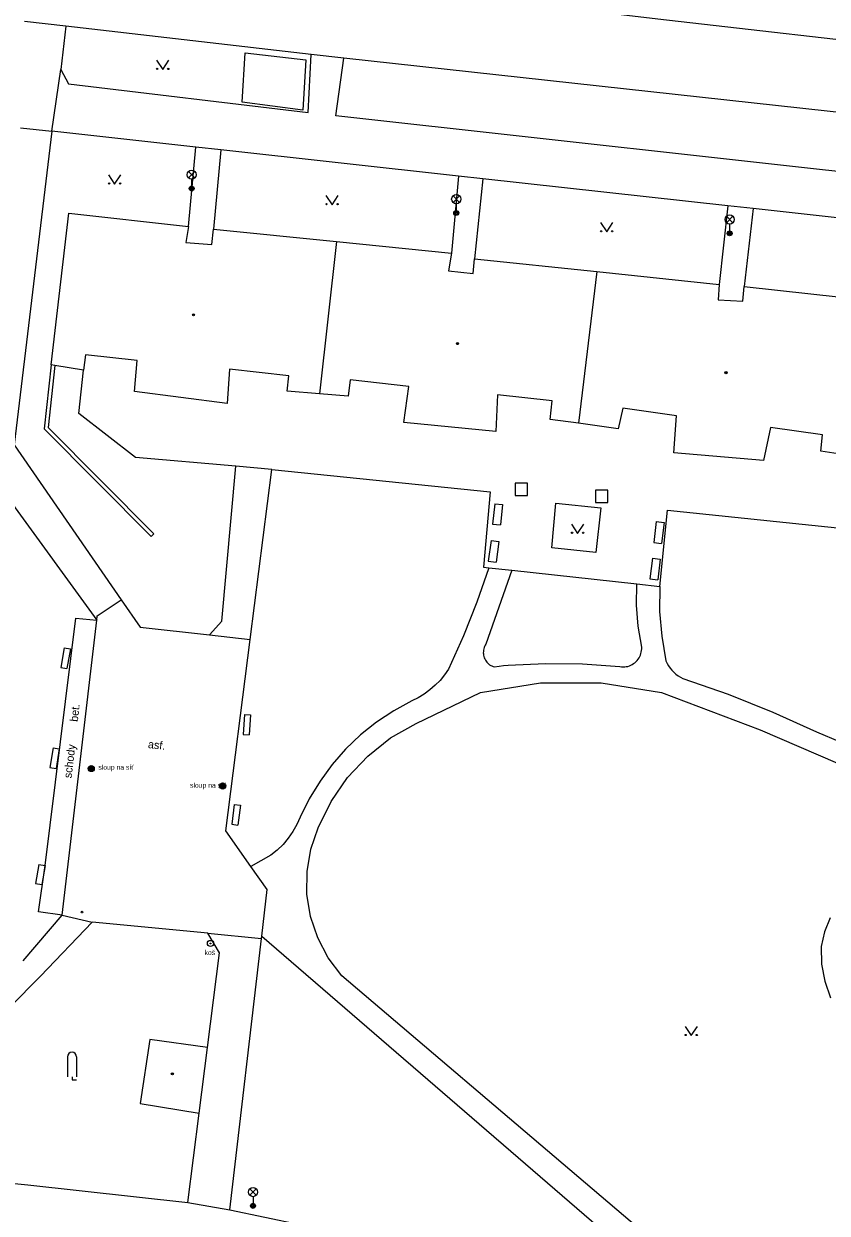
# Model space of a CAD drawing. Extents: x -595546 to -593986, y -1160845 to -1159202.
# Drawn here: x -594138.7 to -594073.4, y -1159846.4 to -1159749.8 of the extents above; entities that cross this region are included whole.
import ezdxf

# ---------------------------------------------------------------- set-up
doc = ezdxf.new("R2010")
doc.units = 0
for name, color, linetype in [('Level 20', 7, 'Continuous'), ('Level 25', 7, 'Continuous'), ('Level 26', 7, 'Continuous'), ('Level 33', 7, 'Continuous'), ('Level 36', 7, 'Continuous'), ('Level 39', 7, 'Continuous'), ('Specificka linie pasportu komunikaci', 7, 'Continuous'), ('TM - budovy zdene_ betonove - VP', 7, 'Continuous'), ('TM - chodniky - VP', 7, 'Continuous'), ('TM - komunikace - VP', 7, 'Continuous'), ('TM - lavicka', 7, 'Continuous'), ('TM - letecke snimky - pomocna linie', 7, 'Continuous'), ('TM - plot dreveny - VP', 7, 'Continuous'), ('TM - pomocna konstrukcni linie', 7, 'Continuous'), ('TM - popis povrchu', 7, 'Continuous'), ('TM - poznamka', 7, 'Continuous'), ('TM - rozhrani mezi zpev. plochami mezi sebou - VP', 7, 'Continuous'), ('TM - rozhrani ploch obecne - VP', 7, 'Continuous')]:
    doc.layers.add(name, color=color, linetype=linetype)

msp = doc.modelspace()

# ---------------------------------------------------------------- linework, layer by layer
at = {"layer": 'Level 20'}
for radius in [0.075, 0.0204]:
    msp.add_circle((-594133.93, -1159821.95), radius, dxfattribs=at)
at = {"layer": 'Level 25'}
for centre, radius in [((-594133.18, -1159810.29), 0.25), ((-594133.18, -1159810.29), 0.2), ((-594133.18, -1159810.29), 0.15), ((-594133.18, -1159810.29), 0.1), ((-594133.18, -1159810.29), 0.05), ((-594122.51, -1159811.71), 0.25), ((-594122.51, -1159811.71), 0.2), ((-594122.51, -1159811.71), 0.15), ((-594122.51, -1159811.71), 0.1), ((-594122.51, -1159811.71), 0.05), ((-594123.5, -1159824.5), 0.25), ((-594123.5, -1159824.5), 0.0303)]:
    msp.add_circle(centre, radius, dxfattribs=at)
at = {"layer": 'Level 26'}
for points in [[(-594098.77, -1159788.11), (-594097.77, -1159788.11), (-594097.77, -1159787.11), (-594098.77, -1159787.11)], [(-594092.25, -1159788.68), (-594091.25, -1159788.68), (-594091.25, -1159787.68), (-594092.25, -1159787.68)]]:
    msp.add_lwpolyline(points, close=True, dxfattribs=at)
at = {"layer": 'Level 33'}
for p, q in [((-594125.295, -1159762.32), (-594124.765, -1159761.79)), ((-594125.295, -1159761.79), (-594124.765, -1159762.32)), ((-594125.03, -1159762.43), (-594125.03, -1159763.18)), ((-594103.815, -1159764.3), (-594103.285, -1159763.77)), ((-594103.815, -1159763.77), (-594103.285, -1159764.3)), ((-594103.55, -1159764.41), (-594103.55, -1159765.16)), ((-594081.625, -1159765.96), (-594081.095, -1159765.43)), ((-594081.625, -1159765.43), (-594081.095, -1159765.96)), ((-594081.36, -1159766.07), (-594081.36, -1159766.82)), ((-594120.315, -1159844.96), (-594119.785, -1159844.43)), ((-594120.315, -1159844.43), (-594119.785, -1159844.96)), ((-594120.05, -1159845.07), (-594120.05, -1159845.82))]:
    msp.add_line(p, q, dxfattribs=at)
for centre, radius in [((-594125.03, -1159762.055), 0.375), ((-594125.03, -1159763.18), 0.2), ((-594125.03, -1159763.18), 0.145), ((-594125.03, -1159763.18), 0.0876), ((-594103.55, -1159764.035), 0.375), ((-594103.55, -1159765.16), 0.2), ((-594103.55, -1159765.16), 0.145), ((-594103.55, -1159765.16), 0.0876), ((-594081.36, -1159765.695), 0.375), ((-594081.36, -1159766.82), 0.2), ((-594081.36, -1159766.82), 0.145), ((-594081.36, -1159766.82), 0.0876), ((-594120.05, -1159844.695), 0.375), ((-594120.05, -1159845.82), 0.2), ((-594120.05, -1159845.82), 0.145), ((-594120.05, -1159845.82), 0.0876)]:
    msp.add_circle(centre, radius, dxfattribs=at)
at = {"layer": 'Level 36'}
for p, q in [((-594135.115, -1159833.715), (-594135.115, -1159835.34)), ((-594134.365, -1159833.715), (-594134.365, -1159835.34))]:
    msp.add_line(p, q, dxfattribs=at)
for points in [[(-594127.88, -1159752.76), (-594127.38, -1159753.51), (-594126.88, -1159752.76)], [(-594131.78, -1159762.06), (-594131.28, -1159762.81), (-594130.78, -1159762.06)], [(-594114.13, -1159763.75), (-594113.63, -1159764.5), (-594113.13, -1159763.75)], [(-594091.84, -1159765.95), (-594091.34, -1159766.7), (-594090.84, -1159765.95)], [(-594094.2, -1159790.44), (-594093.7, -1159791.19), (-594093.2, -1159790.44)], [(-594084.98, -1159831.24), (-594084.48, -1159831.99), (-594083.98, -1159831.24)], [(-594134.74, -1159835.34), (-594134.74, -1159835.59), (-594134.365, -1159835.59)]]:
    msp.add_lwpolyline(points, dxfattribs=at)
for centre in [(-594127.83, -1159753.46), (-594126.931, -1159753.46), (-594131.73, -1159762.76), (-594130.831, -1159762.76), (-594114.08, -1159764.45), (-594113.181, -1159764.45), (-594091.79, -1159766.65), (-594090.891, -1159766.65), (-594094.15, -1159791.14), (-594093.251, -1159791.14), (-594084.93, -1159831.94), (-594084.031, -1159831.94)]:
    msp.add_circle(centre, 0.05, dxfattribs=at)
msp.add_arc((-594134.74, -1159833.715), 0.375, 0, 180, dxfattribs=at)
at = {"layer": 'Level 39'}
for centre, radius in [((-594124.88, -1159773.44), 0.09), ((-594124.88, -1159773.44), 0.0398), ((-594103.45, -1159775.77), 0.09), ((-594103.45, -1159775.77), 0.0398), ((-594081.66, -1159778.14), 0.09), ((-594081.66, -1159778.14), 0.0398), ((-594126.59, -1159835.09), 0.09), ((-594126.59, -1159835.09), 0.0398)]:
    msp.add_circle(centre, radius, dxfattribs=at)
at = {"layer": 'Specificka linie pasportu komunikaci'}
for points in [[(-594065.05, -1159757.82), (-594112.68, -1159752.6)], [(-594136.39, -1159758.51), (-594135.65, -1159753.52)], [(-594138.91, -1159758.24), (-594136.39, -1159758.51)], [(-594122.66, -1159760.03), (-594124.7, -1159759.81)], [(-594101.4, -1159762.38), (-594103.38, -1159762.16)], [(-594079.46, -1159764.8), (-594081.51, -1159764.58)], [(-594118.52, -1159785.99), (-594121.44, -1159785.74)]]:
    msp.add_lwpolyline(points, dxfattribs=at)
at = {"layer": 'TM - budovy zdene_ betonove - VP'}
for points in [[(-594136.43, -1159777.51), (-594134.99, -1159765.17)], [(-594134.99, -1159765.17), (-594125.29, -1159766.25)], [(-594125.29, -1159766.25), (-594125.51, -1159767.56)], [(-594123.38, -1159767.73), (-594123.26, -1159766.47)], [(-594123.26, -1159766.47), (-594113.26, -1159767.48)], [(-594125.51, -1159767.56), (-594123.38, -1159767.73)], [(-594113.26, -1159767.48), (-594114.64, -1159779.85)], [(-594113.26, -1159767.48), (-594103.94, -1159768.42)], [(-594103.94, -1159768.42), (-594104.17, -1159769.86)], [(-594102.18, -1159770.08), (-594102.06, -1159768.9)], [(-594102.06, -1159768.9), (-594092.14, -1159769.93)], [(-594104.17, -1159769.86), (-594102.18, -1159770.08)], [(-594092.14, -1159769.93), (-594093.64, -1159782.25)], [(-594092.14, -1159769.93), (-594082.22, -1159770.97)], [(-594082.22, -1159770.97), (-594082.3, -1159772.23)], [(-594080.3, -1159772.32), (-594080.17, -1159771.13)], [(-594080.17, -1159771.13), (-594069.6, -1159772.31)], [(-594082.3, -1159772.23), (-594080.3, -1159772.32)], [(-594133.66, -1159776.68), (-594133.8, -1159777.94)], [(-594129.44, -1159777.15), (-594133.66, -1159776.68)], [(-594129.66, -1159779.67), (-594129.44, -1159777.15)], [(-594136.13, -1159777.56), (-594136.43, -1159777.51)], [(-594133.8, -1159777.94), (-594136.13, -1159777.56)], [(-594121.96, -1159777.84), (-594122.14, -1159780.63)], [(-594117.14, -1159778.38), (-594121.96, -1159777.84)], [(-594117.28, -1159779.64), (-594117.14, -1159778.38)], [(-594112.17, -1159778.73), (-594112.32, -1159780.05)], [(-594107.41, -1159779.26), (-594112.17, -1159778.73)], [(-594122.14, -1159780.63), (-594129.66, -1159779.67)], [(-594114.64, -1159779.85), (-594117.28, -1159779.64)], [(-594112.32, -1159780.05), (-594114.64, -1159779.85)], [(-594107.8, -1159782.17), (-594107.41, -1159779.26)], [(-594100.2, -1159779.93), (-594100.33, -1159782.92)], [(-594095.77, -1159780.42), (-594100.2, -1159779.93)], [(-594095.94, -1159781.94), (-594095.77, -1159780.42)], [(-594090.02, -1159781.03), (-594090.4, -1159782.69)], [(-594085.68, -1159781.64), (-594090.02, -1159781.03)], [(-594093.64, -1159782.25), (-594095.94, -1159781.94)], [(-594085.88, -1159784.66), (-594085.68, -1159781.64)], [(-594100.33, -1159782.92), (-594107.8, -1159782.17)], [(-594090.4, -1159782.69), (-594093.64, -1159782.25)], [(-594078.03, -1159782.59), (-594078.6, -1159785.27)], [(-594073.81, -1159783.19), (-594078.03, -1159782.59)], [(-594073.96, -1159784.51), (-594073.81, -1159783.19)], [(-594078.6, -1159785.27), (-594085.88, -1159784.66)], [(-594071.14, -1159784.95), (-594073.96, -1159784.51)], [(-594128.43, -1159832.3), (-594129.21, -1159837.5)], [(-594123.74, -1159832.96), (-594128.43, -1159832.3)], [(-594124.43, -1159838.3), (-594123.74, -1159832.96)], [(-594129.21, -1159837.5), (-594124.43, -1159838.3)]]:
    msp.add_lwpolyline(points, dxfattribs=at)
at = {"layer": 'TM - chodniky - VP'}
for points in [[(-594135.24, -1159749.99), (-594135.65, -1159753.52)], [(-594115.58, -1159756.99), (-594115.32, -1159752.29)], [(-594135.65, -1159753.52), (-594135.03, -1159754.68)], [(-594135.03, -1159754.68), (-594115.58, -1159756.99)], [(-594136.39, -1159758.51), (-594139.43, -1159783.99)], [(-594124.7, -1159759.81), (-594136.39, -1159758.51)], [(-594125.29, -1159766.25), (-594124.7, -1159759.81)], [(-594122.66, -1159760.03), (-594123.26, -1159766.47)], [(-594103.38, -1159762.16), (-594122.66, -1159760.03)], [(-594103.38, -1159762.16), (-594103.94, -1159768.42)], [(-594101.4, -1159762.38), (-594102.06, -1159768.9)], [(-594081.51, -1159764.58), (-594101.4, -1159762.38)], [(-594081.51, -1159764.58), (-594082.22, -1159770.97)], [(-594079.46, -1159764.8), (-594080.17, -1159771.13)], [(-594059.98, -1159766.96), (-594079.46, -1159764.8)], [(-594134.19, -1159781.44), (-594133.8, -1159777.94)], [(-594129.58, -1159785.03), (-594134.19, -1159781.44)], [(-594139.43, -1159783.99), (-594130.76, -1159796.6)], [(-594121.44, -1159785.74), (-594129.58, -1159785.03)], [(-594122.58, -1159798.33), (-594121.44, -1159785.74)], [(-594120.28, -1159799.81), (-594118.52, -1159785.99)], [(-594118.52, -1159785.99), (-594100.81, -1159787.82)], [(-594100.81, -1159787.82), (-594101.35, -1159793.93)], [(-594139.8, -1159788.51), (-594132.74, -1159798.25)], [(-594095.8, -1159792.37), (-594095.47, -1159788.74)], [(-594095.47, -1159788.74), (-594091.81, -1159789.11)], [(-594091.81, -1159789.11), (-594092.23, -1159792.73), (-594095.8, -1159792.37)], [(-594087.02, -1159795.51), (-594086.4, -1159789.31)], [(-594086.4, -1159789.31), (-594052.82, -1159792.79)], [(-594101.35, -1159793.93), (-594100.9, -1159793.98)], [(-594100.9, -1159793.98), (-594099.04, -1159794.18)], [(-594099.04, -1159794.18), (-594088.89, -1159795.3)], [(-594088.89, -1159795.3), (-594087.02, -1159795.51)], [(-594130.76, -1159796.6), (-594129.21, -1159798.81)], [(-594136.93, -1159818.17), (-594134.43, -1159798.08)], [(-594134.43, -1159798.08), (-594132.74, -1159798.25)], [(-594123.57, -1159799.43), (-594122.58, -1159798.33)], [(-594129.21, -1159798.81), (-594123.57, -1159799.43)], [(-594122.26, -1159815.34), (-594120.28, -1159799.81)], [(-594120.22, -1159818.25), (-594122.26, -1159815.34)], [(-594137.47, -1159821.93), (-594136.93, -1159818.17)], [(-594118.9, -1159820.12), (-594120.22, -1159818.25)], [(-594119.34, -1159823.91), (-594118.9, -1159820.12)], [(-594138.71, -1159825.91), (-594135.55, -1159822.21)], [(-594135.55, -1159822.21), (-594137.47, -1159821.93)], [(-594133.11, -1159822.76), (-594137.31, -1159827.15), (-594144.86, -1159834.76)], [(-594123.72, -1159823.67), (-594133.11, -1159822.76)], [(-594122.76, -1159825.25), (-594123.72, -1159823.67)], [(-594121.93, -1159846.14), (-594119.36, -1159824.09)], [(-594119.36, -1159824.09), (-594119.34, -1159823.91)], [(-594123.74, -1159832.96), (-594122.76, -1159825.25)], [(-594125.35, -1159845.55), (-594124.43, -1159838.3)]]:
    msp.add_lwpolyline(points, dxfattribs=at)
at = {"layer": 'TM - komunikace - VP'}
for points in [[(-594135.24, -1159749.99), (-594138.6, -1159749.6)], [(-594115.32, -1159752.29), (-594135.24, -1159749.99)], [(-594112.68, -1159752.6), (-594115.32, -1159752.29)], [(-594113.32, -1159757.26), (-594112.68, -1159752.6)], [(-594065.51, -1159762.58), (-594113.32, -1159757.26)], [(-594145.88, -1159843.34), (-594138.32, -1159844.12), (-594125.35, -1159845.55)], [(-594125.35, -1159845.55), (-594121.93, -1159846.14)], [(-594121.93, -1159846.14), (-594116.26, -1159847.32)]]:
    msp.add_lwpolyline(points, dxfattribs=at)
at = {"layer": 'TM - lavicka'}
for points in [[(-594100.43, -1159788.78), (-594100.6, -1159790.44)], [(-594100.43, -1159788.78), (-594099.79, -1159788.84)], [(-594099.79, -1159788.84), (-594099.96, -1159790.5)], [(-594100.6, -1159790.44), (-594099.96, -1159790.5)], [(-594087.32, -1159790.22), (-594087.52, -1159791.94)], [(-594087.32, -1159790.22), (-594086.68, -1159790.3)], [(-594086.68, -1159790.3), (-594086.88, -1159792.02)], [(-594100.73, -1159791.78), (-594100.96, -1159793.45)], [(-594100.73, -1159791.78), (-594100.09, -1159791.86)], [(-594100.09, -1159791.86), (-594100.32, -1159793.53)], [(-594087.52, -1159791.94), (-594086.88, -1159792.02)], [(-594100.96, -1159793.45), (-594100.32, -1159793.53)], [(-594087.63, -1159793.21), (-594087.84, -1159794.87)], [(-594087.63, -1159793.21), (-594086.99, -1159793.29)], [(-594086.99, -1159793.29), (-594087.2, -1159794.95)], [(-594087.84, -1159794.87), (-594087.2, -1159794.95)], [(-594135.37, -1159800.49), (-594135.65, -1159802.09)], [(-594135.37, -1159800.49), (-594134.87, -1159800.57)], [(-594134.87, -1159800.57), (-594135.15, -1159802.17)], [(-594135.65, -1159802.09), (-594135.15, -1159802.17)], [(-594120.74, -1159805.89), (-594120.86, -1159807.52)], [(-594120.74, -1159805.89), (-594120.24, -1159805.93)], [(-594120.24, -1159805.93), (-594120.36, -1159807.56)], [(-594120.86, -1159807.52), (-594120.36, -1159807.56)], [(-594136.28, -1159808.62), (-594136.54, -1159810.2)], [(-594136.28, -1159808.62), (-594135.78, -1159808.7)], [(-594135.78, -1159808.7), (-594136.04, -1159810.28)], [(-594136.54, -1159810.2), (-594136.04, -1159810.28)], [(-594121.57, -1159813.22), (-594121.77, -1159814.82)], [(-594121.57, -1159813.22), (-594121.07, -1159813.28)], [(-594121.07, -1159813.28), (-594121.27, -1159814.88)], [(-594121.77, -1159814.82), (-594121.27, -1159814.88)], [(-594137.43, -1159818.09), (-594137.7, -1159819.64)], [(-594137.43, -1159818.09), (-594136.93, -1159818.17)], [(-594136.93, -1159818.17), (-594137.2, -1159819.72)], [(-594137.7, -1159819.64), (-594137.2, -1159819.72)]]:
    msp.add_lwpolyline(points, dxfattribs=at)
at = {"layer": 'TM - letecke snimky - pomocna linie'}
for points in [[(-594049.52, -1159753.76), (-594056.57, -1159752.94), (-594056.92, -1159752.9), (-594066.12, -1159751.84), (-594086.48, -1159749.49), (-594104.7, -1159747.34)], [(-594100.9, -1159793.98), (-594101.87, -1159796.77), (-594102.97, -1159799.52), (-594104.18, -1159802.22)], [(-594099.04, -1159794.18), (-594101.15, -1159800.19)], [(-594088.5, -1159800.44), (-594088.78, -1159798.74), (-594088.91, -1159797.02), (-594088.89, -1159795.3)], [(-594087.02, -1159795.51), (-594087.04, -1159797.54), (-594086.87, -1159799.55), (-594086.53, -1159801.55)], [(-594101.15, -1159800.19), (-594101.2, -1159800.28), (-594101.25, -1159800.37), (-594101.29, -1159800.47), (-594101.32, -1159800.57), (-594101.34, -1159800.67), (-594101.35, -1159800.78), (-594101.36, -1159800.88), (-594101.35, -1159800.98), (-594101.34, -1159801.09), (-594101.31, -1159801.19), (-594101.28, -1159801.29), (-594101.24, -1159801.38), (-594101.19, -1159801.48), (-594101.13, -1159801.56), (-594101.07, -1159801.65), (-594101, -1159801.72), (-594100.92, -1159801.79), (-594100.84, -1159801.86), (-594100.75, -1159801.91), (-594100.66, -1159801.96), (-594100.56, -1159802), (-594100.46, -1159802.03)], [(-594090.27, -1159802.01), (-594090.14, -1159802.03), (-594090.01, -1159802.03), (-594089.88, -1159802.03), (-594089.75, -1159802.01), (-594089.63, -1159801.99), (-594089.5, -1159801.95), (-594089.38, -1159801.9), (-594089.27, -1159801.84), (-594089.16, -1159801.77), (-594089.05, -1159801.7), (-594088.96, -1159801.61), (-594088.87, -1159801.52), (-594088.79, -1159801.42), (-594088.71, -1159801.31), (-594088.65, -1159801.19), (-594088.6, -1159801.08), (-594088.56, -1159800.95), (-594088.53, -1159800.83), (-594088.51, -1159800.7), (-594088.5, -1159800.57), (-594088.5, -1159800.44)], [(-594104.18, -1159802.22), (-594104.51, -1159802.69), (-594104.87, -1159803.13), (-594105.27, -1159803.53), (-594105.7, -1159803.91), (-594106.16, -1159804.24), (-594106.65, -1159804.54), (-594107.16, -1159804.8)], [(-594100.46, -1159802.03), (-594100.08, -1159801.97), (-594099.71, -1159801.93), (-594099.33, -1159801.9)], [(-594099.33, -1159801.9), (-594096.31, -1159801.77), (-594093.29, -1159801.8), (-594090.27, -1159802.01)], [(-594086.53, -1159801.55), (-594086.44, -1159801.75), (-594086.32, -1159801.95), (-594086.2, -1159802.14), (-594086.05, -1159802.31), (-594085.9, -1159802.47), (-594085.73, -1159802.62), (-594085.54, -1159802.75), (-594085.35, -1159802.87), (-594085.15, -1159802.97)], [(-594073.28, -1159860.81), (-594112.83, -1159827.14), (-594113.94, -1159825.68), (-594114.8, -1159824.05), (-594115.39, -1159822.31), (-594115.67, -1159820.49), (-594115.66, -1159818.65), (-594115.35, -1159816.84), (-594114.75, -1159815.1), (-594113.71, -1159812.96), (-594112.37, -1159811.01), (-594110.74, -1159809.28), (-594108.88, -1159807.81), (-594106.81, -1159806.64), (-594101.59, -1159804.12), (-594096.71, -1159803.34), (-594091.78, -1159803.34), (-594086.9, -1159804.12), (-594078.89, -1159807.15), (-594071.03, -1159810.54)], [(-594085.15, -1159802.97), (-594081.47, -1159804.26), (-594077.85, -1159805.71), (-594074.3, -1159807.31)], [(-594107.16, -1159804.8), (-594108.63, -1159805.6), (-594110.02, -1159806.52), (-594111.32, -1159807.56), (-594112.53, -1159808.72), (-594113.63, -1159809.97), (-594114.61, -1159811.32), (-594115.48, -1159812.75), (-594116.21, -1159814.25)], [(-594074.3, -1159807.31), (-594072.39, -1159808.11), (-594070.51, -1159808.96), (-594068.64, -1159809.85)], [(-594116.21, -1159814.25), (-594116.48, -1159814.85), (-594116.81, -1159815.42), (-594117.19, -1159815.96), (-594117.61, -1159816.46), (-594118.08, -1159816.92), (-594118.59, -1159817.34)], [(-594118.59, -1159817.34), (-594120.22, -1159818.25)], [(-594119.34, -1159823.91), (-594088.21, -1159850.8), (-594075.51, -1159861.75)]]:
    msp.add_lwpolyline(points, dxfattribs=at)
at = {"layer": 'TM - plot dreveny - VP'}
msp.add_lwpolyline([(-594073.2, -1159822.41), (-594073.66, -1159823.55), (-594073.92, -1159824.75), (-594073.89, -1159826.17), (-594073.64, -1159827.57), (-594073.18, -1159828.92)], dxfattribs=at)
at = {"layer": 'TM - pomocna konstrukcni linie'}
for points in [[(-594123.57, -1159799.43), (-594120.28, -1159799.81)], [(-594135.55, -1159822.21), (-594133.11, -1159822.76)], [(-594123.72, -1159823.67), (-594119.36, -1159824.09)]]:
    msp.add_lwpolyline(points, dxfattribs=at)
at = {"layer": 'TM - rozhrani mezi zpev. plochami mezi sebou - VP'}
for points in [[(-594132.7, -1159797.89), (-594130.76, -1159796.6)], [(-594132.74, -1159798.25), (-594132.7, -1159797.89)]]:
    msp.add_lwpolyline(points, dxfattribs=at)
at = {"layer": 'TM - rozhrani ploch obecne - VP'}
for points in [[(-594120.92, -1159756.17), (-594120.68, -1159752.16)], [(-594120.68, -1159752.16), (-594115.75, -1159752.71)], [(-594115.75, -1159752.71), (-594116, -1159756.8)], [(-594116, -1159756.8), (-594120.92, -1159756.17)], [(-594136.43, -1159777.51), (-594136.99, -1159782.71), (-594128.31, -1159791.45)], [(-594136.13, -1159777.56), (-594136.68, -1159782.6), (-594128.1, -1159791.24)], [(-594128.31, -1159791.45), (-594128.1, -1159791.24)], [(-594135.55, -1159822.21), (-594132.74, -1159798.25)]]:
    msp.add_lwpolyline(points, dxfattribs=at)

# ---------------------------------------------------------------- texts
at = {"layer": 'TM - popis povrchu'}
for s, rotation, p in [('bet.', 83.31098, (-594134.28, -1159806.52)), ('asf.', 353.39212, (-594128.6, -1159808.62))]:
    msp.add_text(s, height=0.65, rotation=rotation, dxfattribs=at).set_placement(p)
at = {"layer": 'TM - poznamka'}
msp.add_text('schody', height=0.65, rotation=83.31098, dxfattribs=at).set_placement((-594134.78, -1159811.1))
for s, p in [('sloup na síť', (-594132.6, -1159810.39)), ('sloup na síť', (-594125.16, -1159811.85)), ('koš', (-594123.98, -1159825.44))]:
    msp.add_text(s, height=0.4, dxfattribs=at).set_placement(p)

doc.saveas('drawing.dxf')
